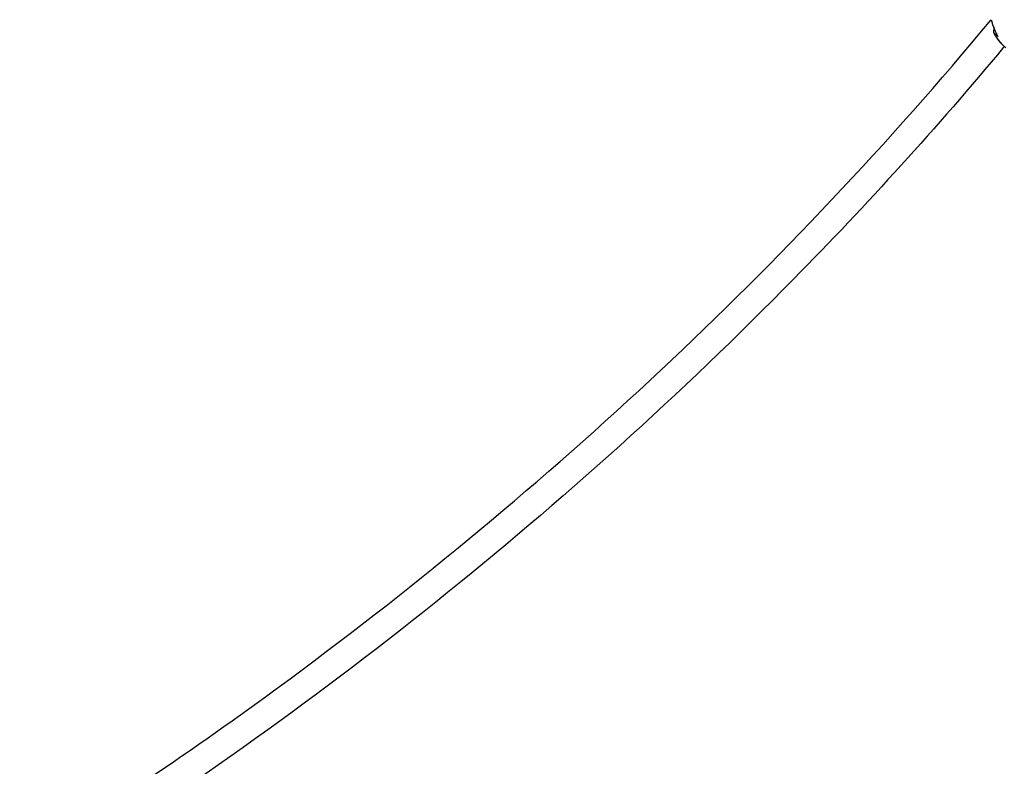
# Model space of a CAD drawing. Header units: millimetres. Extents: x 0 to 420, y 0 to 297.
# Tile 371 of 514: x 337.4 to 342.72, y 191.33 to 195.36. Entities that reach past the tile are written whole.
import ezdxf

# ---------------------------------------------------------------- set-up
doc = ezdxf.new("R2010")
doc.units = ezdxf.units.MM
doc.header["$LTSCALE"] = 23.1
doc.layers.get('0').update_dxf_attribs({"linetype": 'CONTINUOUS'})

msp = doc.modelspace()

# ---------------------------------------------------------------- linework, layer by layer
at = {"color": 7, "linetype": 'Continuous'}
for p, q in [((342.6629, 195.3201), (342.6611, 195.2941)), ((342.6611, 195.2941), (342.6847, 195.272)), ((342.6774, 195.2671), (342.6769, 195.2678)), ((342.6775, 195.2671), (342.677, 195.2679)), ((342.6843, 195.2728), (342.6847, 195.272)), ((342.6847, 195.272), (342.6843, 195.2727)), ((342.7044, 195.2316), (342.728, 195.2095)), ((342.7188, 195.2171), (342.7162, 195.2139)), ((342.719, 195.217), (342.7164, 195.2138))]:
    msp.add_line(p, q, dxfattribs=at)
for centre, radius, start, end in [((343.0615, 195.4714), 0.4268, 194.7911, 196.4938), ((343.0519, 195.4685), 0.4168, 196.4914, 199.1117), ((343.0519, 195.4685), 0.4167, 196.4912, 199.112), ((343.0431, 195.4655), 0.4075, 199.1151, 200.9426), ((343.0367, 195.463), 0.4006, 200.9376, 202.4548), ((343.0286, 195.4597), 0.3918, 202.4502, 205.2408), ((342.9865, 195.4724), 0.371, 208.7265, 210.7074), ((342.982, 195.4697), 0.3658, 210.7075, 212.7071), ((342.9812, 195.4692), 0.3648, 210.7055, 213.5023), ((343.0176, 195.4544), 0.3796, 205.2384, 208.5971), ((343.0175, 195.4544), 0.3795, 205.2384, 208.5963), ((342.979, 195.4679), 0.3623, 212.7092, 213.5067), ((342.9771, 195.4666), 0.36, 213.6457, 214.7264), ((342.9729, 195.4637), 0.3549, 213.6295, 220.8398), ((342.9746, 195.4648), 0.3569, 214.7252, 216.758), ((342.9718, 195.4627), 0.3535, 216.7585, 218.8044), ((342.9695, 195.4609), 0.3505, 218.8046, 220.8622)]:
    msp.add_arc(centre, radius, start, end, dxfattribs=at)
for points, knots in [([(337.3957, 190.8047), (337.8956, 191.117), (339.8174, 192.4243), (341.542, 194.0278), (342.6495, 195.3625)], [0, 0, 0, 0, 0.253674, 1, 1, 1, 1]), ([(342.7164, 195.2138), (342.3559, 194.7807), (340.8104, 193.0775), (338.9908, 191.6262), (337.5211, 190.704)], [0, 0, 0, 0, 0.245138, 1, 1, 1, 1])]:
    msp.add_open_spline(points, degree=3, knots=knots, dxfattribs=at)

doc.saveas('drawing.dxf')
